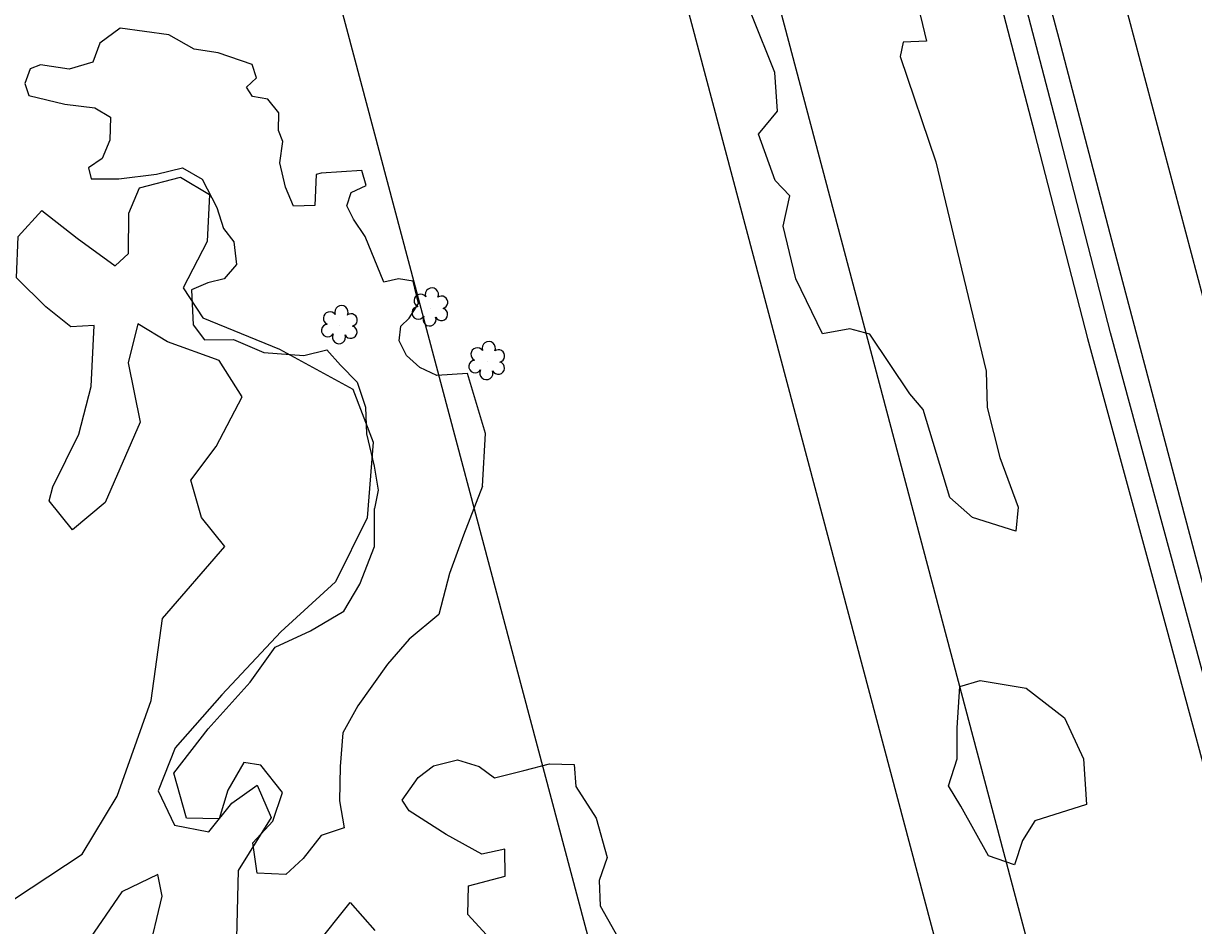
# Model space of a CAD drawing. Extents: x 3040896 to 3051146, y 687568 to 732976.
# Drawn here: x 3043494.3 to 3043669.1, y 724364.5 to 724499.2 of the extents above; entities that cross this region are included whole.
import ezdxf

# ---------------------------------------------------------------- set-up
doc = ezdxf.new("R2010")
doc.units = 0
for name, color, linetype in [('Exist Horizontal Alignment', 7, 'Continuous'), ('Exist Other Culture Area Outline', 7, 'Continuous'), ('Exist Right of Way Easement Line', 7, 'Continuous'), ('Exist Right of Way Line', 7, 'Continuous'), ('Exist Roads EOP', 7, 'Continuous'), ('Exist Roads EOT', 7, 'Continuous'), ('Exist Utilities Telephone UG FO', 7, 'Continuous'), ('Exist Vegetation Hedge Row', 7, 'Continuous'), ('Exist Vegetation Shrub CELL', 7, 'Continuous')]:
    doc.layers.add(name, color=color, linetype=linetype)

msp = doc.modelspace()

# ---------------------------------------------------------------- linework, layer by layer
at = {"layer": 'Exist Horizontal Alignment'}
msp.add_line((3043774.33, 724067.2), (3043420.75, 725399.12), dxfattribs=at)
at = {"layer": 'Exist Other Culture Area Outline'}
for points in [[(3043626.72, 724443.86), (3043620.74, 724452.79), (3043617.75, 724453.57), (3043613.71, 724452.82), (3043609.69, 724461.05), (3043607.82, 724468.9), (3043608.81, 724473.42), (3043606.64, 724475.75), (3043604.13, 724482.67), (3043606.98, 724486.07), (3043606.56, 724491.85), (3043603.11, 724500.4), (3043598.81, 724505.35), (3043591.85, 724509.63), (3043587.01, 724511.69), (3043582.95, 724517.9), (3043580.23, 724536.25), (3043588.94, 724538.34), (3043591.86, 724541.43), (3043593.43, 724545.84), (3043593.98, 724553.35), (3043601.94, 724558.6), (3043608.57, 724561.08), (3043613.74, 724558.55)], [(3043626.72, 724443.86), (3043620.74, 724452.79), (3043617.75, 724453.57), (3043613.71, 724452.82), (3043609.69, 724461.05), (3043607.82, 724468.9), (3043608.81, 724473.42), (3043606.64, 724475.75), (3043604.13, 724482.67), (3043606.98, 724486.07), (3043606.56, 724491.85), (3043603.11, 724500.4), (3043598.81, 724505.35), (3043591.85, 724509.63), (3043587.01, 724511.69), (3043582.95, 724517.9), (3043580.23, 724536.25), (3043588.94, 724538.34), (3043591.86, 724541.43), (3043593.43, 724545.84), (3043593.98, 724553.35), (3043601.94, 724558.6), (3043608.57, 724561.08), (3043613.74, 724558.55)], [(3043613.74, 724558.55), (3043619.93, 724535.27), (3043623.95, 724518.53), (3043629.22, 724496.53), (3043625.72, 724496.4), (3043625.28, 724494.23), (3043630.63, 724478.5), (3043633.8, 724465.25), (3043638.12, 724447.25)], [(3043613.74, 724558.55), (3043619.93, 724535.27), (3043623.95, 724518.53), (3043629.22, 724496.53), (3043625.72, 724496.4), (3043625.28, 724494.23), (3043630.63, 724478.5), (3043633.8, 724465.25), (3043638.12, 724447.25)], [(3043562.9, 724430.08), (3043563.34, 724437.97), (3043560.65, 724446.93), (3043556.07, 724446.63), (3043553.53, 724447.83), (3043551.56, 724449.6), (3043550.46, 724451.8), (3043550.72, 724453.98), (3043551.98, 724455.18), (3043553.35, 724457.38), (3043552.56, 724460.68), (3043550.35, 724461.06), (3043548.19, 724460.55), (3043545.39, 724467.38), (3043543.67, 724469.95), (3043542.63, 724471.95), (3043543.28, 724473.92), (3043545.53, 724474.99), (3043544.9, 724477.23), (3043538.82, 724476.81), (3043538.07, 724476.63), (3043537.86, 724472.01), (3043534.66, 724471.88), (3043533.49, 724474.74), (3043532.62, 724478.37), (3043533.09, 724481.55), (3043532.46, 724483.18), (3043532.5, 724485.84), (3043530.83, 724487.87), (3043528.56, 724488.28), (3043527.68, 724489.68), (3043529.15, 724491.04), (3043528.53, 724493.04), (3043523.41, 724494.78), (3043519.85, 724495.36), (3043516.06, 724497.49), (3043508.82, 724498.45), (3043505.75, 724496.21), (3043504.72, 724493.38), (3043501.2, 724492.35), (3043496.92, 724493.02), (3043495.36, 724492.38), (3043494.55, 724490.23), (3043495.14, 724488.4), (3043500.54, 724487.15), (3043505.03, 724486.57), (3043507.35, 724485.17), (3043507.24, 724481.77), (3043506.09, 724479.03), (3043504.05, 724477.63), (3043504.47, 724476), (3043508.6, 724475.97), (3043514.2, 724476.67), (3043518.12, 724477.61), (3043521.03, 724475.91), (3043523.24, 724471.72), (3043524.24, 724468.57), (3043525.78, 724466.55), (3043526.19, 724463.19), (3043524.33, 724461.03), (3043521.89, 724460.46), (3043519.47, 724459.42), (3043519.68, 724454.16), (3043521.41, 724451.93), (3043525.72, 724452), (3043530.27, 724450.07), (3043536.23, 724449.61), (3043539.65, 724450.43), (3043541.7, 724448.16), (3043544.2, 724445.62), (3043545.43, 724441.88), (3043545.6, 724437.93), (3043546.73, 724433.06), (3043547.31, 724429.48), (3043546.8, 724426.74)], [(3043562.9, 724430.08), (3043563.34, 724437.97), (3043560.65, 724446.93), (3043556.07, 724446.63), (3043553.53, 724447.83), (3043551.56, 724449.6), (3043550.46, 724451.8), (3043550.72, 724453.98), (3043551.98, 724455.18), (3043553.35, 724457.38), (3043552.56, 724460.68), (3043550.35, 724461.06), (3043548.19, 724460.55), (3043545.39, 724467.38), (3043543.67, 724469.95), (3043542.63, 724471.95), (3043543.28, 724473.92), (3043545.53, 724474.99), (3043544.9, 724477.23), (3043538.82, 724476.81), (3043538.07, 724476.63), (3043537.86, 724472.01), (3043534.66, 724471.88), (3043533.49, 724474.74), (3043532.62, 724478.37), (3043533.09, 724481.55), (3043532.46, 724483.18), (3043532.5, 724485.84), (3043530.83, 724487.87), (3043528.56, 724488.28), (3043527.68, 724489.68), (3043529.15, 724491.04), (3043528.53, 724493.04), (3043523.41, 724494.78), (3043519.85, 724495.36), (3043516.06, 724497.49), (3043508.82, 724498.45), (3043505.75, 724496.21), (3043504.72, 724493.38), (3043501.2, 724492.35), (3043496.92, 724493.02), (3043495.36, 724492.38), (3043494.55, 724490.23), (3043495.14, 724488.4), (3043500.54, 724487.15), (3043505.03, 724486.57), (3043507.35, 724485.17), (3043507.24, 724481.77), (3043506.09, 724479.03), (3043504.05, 724477.63), (3043504.47, 724476), (3043508.6, 724475.97), (3043514.2, 724476.67), (3043518.12, 724477.61), (3043521.03, 724475.91), (3043523.24, 724471.72), (3043524.24, 724468.57), (3043525.78, 724466.55), (3043526.19, 724463.19), (3043524.33, 724461.03), (3043521.89, 724460.46), (3043519.47, 724459.42), (3043519.68, 724454.16), (3043521.41, 724451.93), (3043525.72, 724452), (3043530.27, 724450.07), (3043536.23, 724449.61), (3043539.65, 724450.43), (3043541.7, 724448.16), (3043544.2, 724445.62), (3043545.43, 724441.88), (3043545.6, 724437.93), (3043546.73, 724433.06), (3043547.31, 724429.48), (3043546.8, 724426.74)], [(3043638.12, 724447.25), (3043638.28, 724441.84), (3043640.15, 724434.36), (3043642.91, 724426.95), (3043642.55, 724423.4), (3043636.1, 724425.4), (3043632.72, 724428.39), (3043628.73, 724441.54), (3043626.72, 724443.86)], [(3043638.12, 724447.25), (3043638.28, 724441.84), (3043640.15, 724434.36), (3043642.91, 724426.95), (3043642.55, 724423.4), (3043636.1, 724425.4), (3043632.72, 724428.39), (3043628.73, 724441.54), (3043626.72, 724443.86)], [(3043562.9, 724430.08), (3043560.08, 724422.8), (3043558, 724417.05), (3043556.39, 724410.96), (3043551.96, 724407.27), (3043548.72, 724403.5), (3043544.3, 724397.28), (3043542.04, 724393.27), (3043541.64, 724388.25), (3043541.56, 724383.13), (3043542.26, 724379.08), (3043538.84, 724377.95), (3043536.14, 724374.52), (3043533.52, 724372.14), (3043529.25, 724372.32), (3043528.6, 724376.87), (3043531.61, 724380.06), (3043533.03, 724384.35), (3043529.8, 724388.44), (3043527.29, 724388.86), (3043524.86, 724384.73), (3043523.56, 724380.41), (3043518.73, 724380.52), (3043516.81, 724387.23), (3043521.94, 724393.89), (3043528.23, 724400.81), (3043531.97, 724406.06), (3043537.24, 724408.5), (3043542.2, 724411.42), (3043544.57, 724415.44), (3043546.77, 724421.11), (3043546.8, 724426.74)], [(3043562.9, 724430.08), (3043560.08, 724422.8), (3043558, 724417.05), (3043556.39, 724410.96), (3043551.96, 724407.27), (3043548.72, 724403.5), (3043544.3, 724397.28), (3043542.04, 724393.27), (3043541.64, 724388.25), (3043541.56, 724383.13), (3043542.26, 724379.08), (3043538.84, 724377.95), (3043536.14, 724374.52), (3043533.52, 724372.14), (3043529.25, 724372.32), (3043528.6, 724376.87), (3043531.61, 724380.06), (3043533.03, 724384.35), (3043529.8, 724388.44), (3043527.29, 724388.86), (3043524.86, 724384.73), (3043523.56, 724380.41), (3043518.73, 724380.52), (3043516.81, 724387.23), (3043521.94, 724393.89), (3043528.23, 724400.81), (3043531.97, 724406.06), (3043537.24, 724408.5), (3043542.2, 724411.42), (3043544.57, 724415.44), (3043546.77, 724421.11), (3043546.8, 724426.74)], [(3043637.21, 724401.06), (3043644.1, 724399.95), (3043649.82, 724395.53), (3043652.66, 724389.38), (3043653.11, 724382.55), (3043645.42, 724380.12), (3043643.55, 724377.2), (3043642.37, 724373.54), (3043638.5, 724374.9), (3043634.33, 724382.31), (3043632.51, 724385.38), (3043633.82, 724389.38), (3043633.82, 724394.03), (3043634.21, 724400.2), (3043637.21, 724401.06)], [(3043637.21, 724401.06), (3043644.1, 724399.95), (3043649.82, 724395.53), (3043652.66, 724389.38), (3043653.11, 724382.55), (3043645.42, 724380.12), (3043643.55, 724377.2), (3043642.37, 724373.54), (3043638.5, 724374.9), (3043634.33, 724382.31), (3043632.51, 724385.38), (3043633.82, 724389.38), (3043633.82, 724394.03), (3043634.21, 724400.2), (3043637.21, 724401.06)], [(3043564.62, 724361.92), (3043560.74, 724366.15), (3043560.84, 724370.41), (3043566.28, 724371.88), (3043566.24, 724375.91), (3043562.79, 724375.16), (3043557.47, 724378.09), (3043551.94, 724381.61), (3043550.93, 724383.23), (3043553.28, 724386.6), (3043555.59, 724388.34)], [(3043564.62, 724361.92), (3043560.74, 724366.15), (3043560.84, 724370.41), (3043566.28, 724371.88), (3043566.24, 724375.91), (3043562.79, 724375.16), (3043557.47, 724378.09), (3043551.94, 724381.61), (3043550.93, 724383.23), (3043553.28, 724386.6), (3043555.59, 724388.34)], [(3043555.59, 724388.34), (3043559.16, 724389.24), (3043562.39, 724388.25), (3043564.7, 724386.55), (3043569.07, 724387.65), (3043572.91, 724388.62), (3043576.62, 724388.52), (3043576.85, 724385.27), (3043579.88, 724380.51), (3043581.54, 724374.64), (3043580.31, 724371.24), (3043580.46, 724367.46), (3043583.77, 724361.64)], [(3043555.59, 724388.34), (3043559.16, 724389.24), (3043562.39, 724388.25), (3043564.7, 724386.55), (3043569.07, 724387.65), (3043572.91, 724388.62), (3043576.62, 724388.52), (3043576.85, 724385.27), (3043579.88, 724380.51), (3043581.54, 724374.64), (3043580.31, 724371.24), (3043580.46, 724367.46), (3043583.77, 724361.64)]]:
    msp.add_lwpolyline(points, dxfattribs=at)
at = {"layer": 'Exist Right of Way Easement Line'}
for p, q in [((3043666.87, 724225.77), (3043589.96, 724515.08)), ((3043618.65, 724212.54), (3043541.62, 724502.31))]:
    msp.add_line(p, q, dxfattribs=at)
at = {"layer": 'Exist Right of Way Line'}
msp.add_line((3043726.01, 724054.37), (3043372.43, 725386.29), dxfattribs=at)
at = {"layer": 'Exist Roads EOP'}
for points in [[(3043656.68, 724452.99), (3043648.8, 724483.68), (3043642.5, 724507.71), (3043635.68, 724533.48), (3043629.11, 724558.25), (3043622.65, 724582.08), (3043615.88, 724607.57), (3043603.97, 724652.64), (3043595.06, 724684.2), (3043587.89, 724712.63), (3043580.51, 724740.38), (3043568.81, 724784.96), (3043558.41, 724824.17), (3043548.57, 724862.48), (3043537.5, 724903.03), (3043524.11, 724953.87)], [(3043656.68, 724452.99), (3043648.8, 724483.68), (3043642.5, 724507.71), (3043635.68, 724533.48), (3043629.11, 724558.25), (3043622.65, 724582.08), (3043615.88, 724607.57), (3043603.97, 724652.64), (3043595.06, 724684.2), (3043587.89, 724712.63), (3043580.51, 724740.38), (3043568.81, 724784.96), (3043558.41, 724824.17), (3043548.57, 724862.48), (3043537.5, 724903.03), (3043524.11, 724953.87)], [(3043760.31, 724062.36), (3043755.85, 724078.87), (3043749.23, 724105.64), (3043743.58, 724126.43), (3043735.84, 724156.53), (3043726.29, 724190.25), (3043716.15, 724228.6), (3043708.33, 724259.25), (3043698.9, 724294.4), (3043686.52, 724342.44), (3043677.54, 724376.15), (3043668.52, 724409.53), (3043656.68, 724452.99)], [(3043760.31, 724062.36), (3043755.85, 724078.87), (3043749.23, 724105.64), (3043743.58, 724126.43), (3043735.84, 724156.53), (3043726.29, 724190.25), (3043716.15, 724228.6), (3043708.33, 724259.25), (3043698.9, 724294.4), (3043686.52, 724342.44), (3043677.54, 724376.15), (3043668.52, 724409.53), (3043656.68, 724452.99)]]:
    msp.add_lwpolyline(points, dxfattribs=at)
at = {"layer": 'Exist Roads EOT'}
for points in [[(3043527.32, 724954.78), (3043535.39, 724923.87), (3043542.27, 724897.65), (3043550.17, 724867.61), (3043556.79, 724842.76), (3043563.05, 724819.6), (3043570.7, 724791.12), (3043577.25, 724766.52), (3043583.9, 724741.37), (3043590.88, 724715.13), (3043596.93, 724692.11), (3043602.92, 724669.45), (3043606.82, 724654.57), (3043622.41, 724596.42), (3043631.16, 724563.83), (3043640.28, 724529.45), (3043648.96, 724496.93), (3043657.15, 724465.72), (3043660.01, 724454.82)], [(3043527.32, 724954.78), (3043535.39, 724923.87), (3043542.27, 724897.65), (3043550.17, 724867.61), (3043556.79, 724842.76), (3043563.05, 724819.6), (3043570.7, 724791.12), (3043577.25, 724766.52), (3043583.9, 724741.37), (3043590.88, 724715.13), (3043596.93, 724692.11), (3043602.92, 724669.45), (3043606.82, 724654.57), (3043622.41, 724596.42), (3043631.16, 724563.83), (3043640.28, 724529.45), (3043648.96, 724496.93), (3043657.15, 724465.72), (3043660.01, 724454.82)], [(3043660.01, 724454.82), (3043675.04, 724398.36), (3043685.68, 724358.71), (3043690.36, 724341.25), (3043699.99, 724304.54), (3043708.54, 724272.94), (3043715.6, 724246.04), (3043725.91, 724208.31), (3043737.31, 724165.4), (3043749.77, 724117.8), (3043760.82, 724074.68), (3043771.98, 724030.24)], [(3043660.01, 724454.82), (3043675.04, 724398.36), (3043685.68, 724358.71), (3043690.36, 724341.25), (3043699.99, 724304.54), (3043708.54, 724272.94), (3043715.6, 724246.04), (3043725.91, 724208.31), (3043737.31, 724165.4), (3043749.77, 724117.8), (3043760.82, 724074.68), (3043771.98, 724030.24)]]:
    msp.add_lwpolyline(points, dxfattribs=at)
at = {"layer": 'Exist Utilities Telephone UG FO'}
for points in [[(3043653.29, 724452.12), (3043645.41, 724482.8), (3043639.12, 724506.82), (3043632.29, 724532.59), (3043625.73, 724557.34), (3043619.27, 724581.18), (3043612.5, 724606.67), (3043600.59, 724651.72), (3043591.68, 724683.3), (3043584.5, 724711.75), (3043577.13, 724739.49), (3043565.43, 724784.07), (3043555.02, 724823.28), (3043545.19, 724861.59), (3043534.12, 724902.13), (3043520.72, 724952.98)], [(3043756.93, 724061.45), (3043752.46, 724077.99), (3043745.84, 724104.76), (3043740.19, 724125.53), (3043732.46, 724155.62), (3043722.91, 724189.33), (3043712.76, 724227.72), (3043704.95, 724258.37), (3043695.52, 724293.5), (3043683.14, 724341.55), (3043674.16, 724375.24), (3043665.14, 724408.62), (3043653.3, 724452.07)]]:
    msp.add_lwpolyline(points, dxfattribs=at)
at = {"layer": 'Exist Vegetation Hedge Row'}
for points in [[(3043498.73, 724430.01), (3043502.62, 724437.85), (3043504.46, 724444.98), (3043504.91, 724454.08), (3043501.44, 724453.88), (3043497.71, 724456.86), (3043493.32, 724461.2), (3043493.57, 724467.38), (3043497.08, 724471.24), (3043502.4, 724467.11), (3043508.04, 724462.97), (3043510.06, 724464.82), (3043510.07, 724470.86), (3043511.71, 724474.63), (3043517.79, 724476.24), (3043522.13, 724473.63), (3043521.8, 724466.63), (3043518.22, 724459.71), (3043521.12, 724455.23), (3043532.6, 724450.55), (3043543.57, 724444.56), (3043546.56, 724436.68), (3043545.7, 724425.39)], [(3043498.73, 724430.01), (3043502.62, 724437.85), (3043504.46, 724444.98), (3043504.91, 724454.08), (3043501.44, 724453.88), (3043497.71, 724456.86), (3043493.32, 724461.2), (3043493.57, 724467.38), (3043497.08, 724471.24), (3043502.4, 724467.11), (3043508.04, 724462.97), (3043510.06, 724464.82), (3043510.07, 724470.86), (3043511.71, 724474.63), (3043517.79, 724476.24), (3043522.13, 724473.63), (3043521.8, 724466.63), (3043518.22, 724459.71), (3043521.12, 724455.23), (3043532.6, 724450.55), (3043543.57, 724444.56), (3043546.56, 724436.68), (3043545.7, 724425.39)], [(3043524.41, 724421.1), (3043520.93, 724425.44), (3043519.35, 724430.97), (3043523.13, 724436.01), (3043527.02, 724443.41), (3043523.6, 724448.84), (3043515.89, 724451.65), (3043511.46, 724454.31), (3043510.01, 724448.53), (3043511.79, 724439.66), (3043506.57, 724427.68), (3043501.7, 724423.6), (3043498.19, 724427.89), (3043498.73, 724430.01)], [(3043524.41, 724421.1), (3043520.93, 724425.44), (3043519.35, 724430.97), (3043523.13, 724436.01), (3043527.02, 724443.41), (3043523.6, 724448.84), (3043515.89, 724451.65), (3043511.46, 724454.31), (3043510.01, 724448.53), (3043511.79, 724439.66), (3043506.57, 724427.68), (3043501.7, 724423.6), (3043498.19, 724427.89), (3043498.73, 724430.01)], [(3043545.7, 724425.39), (3043540.94, 724415.79), (3043532.8, 724408.34), (3043523.99, 724398.96), (3043517, 724391.02), (3043514.46, 724384.63), (3043516.89, 724379.49), (3043522.03, 724378.5), (3043525.46, 724382.78), (3043529.27, 724385.48), (3043531.36, 724380.61), (3043526.44, 724372.72), (3043526.19, 724362.59)], [(3043545.7, 724425.39), (3043540.94, 724415.79), (3043532.8, 724408.34), (3043523.99, 724398.96), (3043517, 724391.02), (3043514.46, 724384.63), (3043516.89, 724379.49), (3043522.03, 724378.5), (3043525.46, 724382.78), (3043529.27, 724385.48), (3043531.36, 724380.61), (3043526.44, 724372.72), (3043526.19, 724362.59)], [(3043487.82, 724365.08), (3043503.1, 724375.15), (3043508.33, 724383.82), (3043513.43, 724398.11), (3043515.12, 724410.32), (3043524.41, 724421.1)], [(3043487.82, 724365.08), (3043503.1, 724375.15), (3043508.33, 724383.82), (3043513.43, 724398.11), (3043515.12, 724410.32), (3043524.41, 724421.1)], [(3043512.94, 724359.93), (3043515.08, 724368.9), (3043514.43, 724372.11), (3043509.06, 724369.52), (3043502.53, 724360.05)], [(3043512.94, 724359.93), (3043515.08, 724368.9), (3043514.43, 724372.11), (3043509.06, 724369.52), (3043502.53, 724360.05)], [(3043537.82, 724361.28), (3043543.16, 724367.96), (3043546.81, 724363.74)], [(3043537.82, 724361.28), (3043543.16, 724367.96), (3043546.81, 724363.74)]]:
    msp.add_lwpolyline(points, dxfattribs=at)
at = {"layer": 'Exist Vegetation Shrub CELL'}
for p, q in [((3043555.13, 724456.67), (3043555.13, 724456.67)), ((3043555.13, 724456.67), (3043555.13, 724456.67)), ((3043541.61, 724454.03), (3043541.61, 724454.03)), ((3043541.61, 724454.03), (3043541.61, 724454.03)), ((3043563.62, 724448.66), (3043563.62, 724448.66)), ((3043563.62, 724448.66), (3043563.62, 724448.66))]:
    msp.add_line(p, q, dxfattribs=at)
for centre, radius, start, end in [((3043555.36, 724458.71), 0.99, 334.8391, 200.4717), ((3043555.36, 724458.71), 0.99, 334.8391, 200.4717), ((3043553.65, 724457.8), 0.968, 35.8908, 245.4216), ((3043553.65, 724457.8), 0.968, 35.8908, 245.4216), ((3043556.8, 724457.54), 0.929, 284.4567, 126.0861), ((3043556.8, 724457.54), 0.929, 284.4567, 126.0861), ((3043540.12, 724455.16), 0.968, 35.8908, 245.4216), ((3043540.12, 724455.16), 0.968, 35.8908, 245.4216), ((3043541.84, 724456.07), 0.99, 334.8391, 200.4717), ((3043541.84, 724456.07), 0.99, 334.8391, 200.4717), ((3043553.33, 724455.97), 0.955, 95.1099, 327.9534), ((3043553.33, 724455.97), 0.955, 95.1099, 327.9534), ((3043556.77, 724455.74), 0.937, 204.9913, 73.4601), ((3043556.77, 724455.74), 0.937, 204.9913, 73.4601), ((3043539.81, 724453.33), 0.955, 95.1099, 327.9534), ((3043539.81, 724453.33), 0.955, 95.1099, 327.9534), ((3043543.28, 724454.9), 0.929, 284.4567, 126.0861), ((3043543.28, 724454.9), 0.929, 284.4567, 126.0861), ((3043555, 724454.99), 0.984, 151.2797, 21.387), ((3043555, 724454.99), 0.984, 151.2797, 21.387), ((3043541.48, 724452.35), 0.984, 151.2797, 21.387), ((3043541.48, 724452.35), 0.984, 151.2797, 21.387), ((3043543.24, 724453.1), 0.937, 204.9913, 73.4601), ((3043543.24, 724453.1), 0.937, 204.9913, 73.4601), ((3043562.14, 724449.79), 0.968, 35.8908, 245.4216), ((3043562.14, 724449.79), 0.968, 35.8908, 245.4216), ((3043563.85, 724450.7), 0.99, 334.8391, 200.4717), ((3043563.85, 724450.7), 0.99, 334.8391, 200.4717), ((3043561.82, 724447.96), 0.955, 95.1099, 327.9534), ((3043561.82, 724447.96), 0.955, 95.1099, 327.9534), ((3043565.29, 724449.53), 0.929, 284.4567, 126.0861), ((3043565.29, 724449.53), 0.929, 284.4567, 126.0861), ((3043563.49, 724446.98), 0.984, 151.2797, 21.387), ((3043563.49, 724446.98), 0.984, 151.2797, 21.387), ((3043565.26, 724447.73), 0.937, 204.9913, 73.4601), ((3043565.26, 724447.73), 0.937, 204.9913, 73.4601)]:
    msp.add_arc(centre, radius, start, end, dxfattribs=at)

doc.saveas('drawing.dxf')
